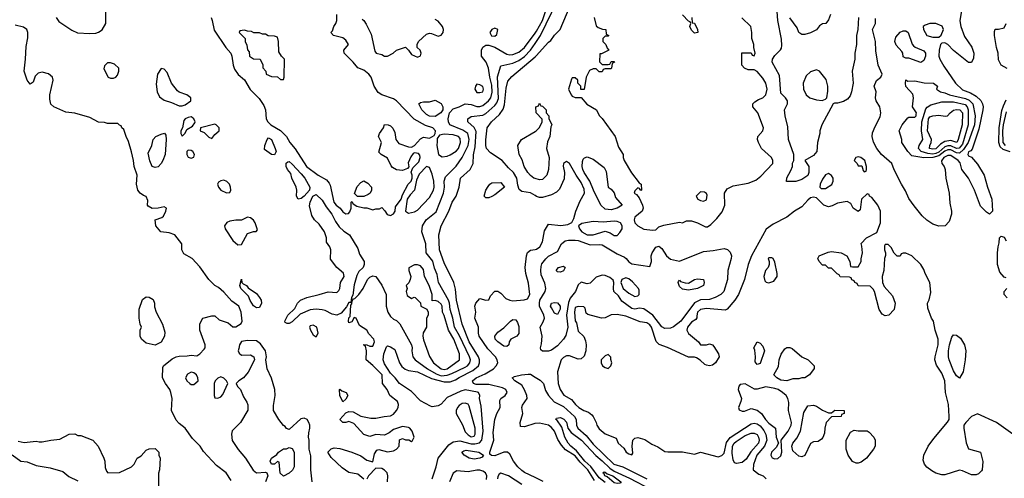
# Model space of a CAD drawing. Header units: inches. Extents: x 2380053 to 2584298, y 380219 to 546618.
# Tile 687 of 788: x 2536540 to 2543150, y 472854 to 475936. Entities that reach past the tile are written whole.
import ezdxf

# ---------------------------------------------------------------- set-up
doc = ezdxf.new("R2010")
doc.units = ezdxf.units.IN
doc.header["$MEASUREMENT"] = 0
doc.layers.add('C5437', color=7, linetype='Continuous')
doc.layers.add('C5447', color=7, linetype='Continuous')

msp = doc.modelspace()

# ---------------------------------------------------------------- linework, layer by layer
at = {"layer": 'C5437', "color": 2}
for points, elevation in [([(2536784.7, 475950), (2536803.5, 475923.5), (2536890, 475864.7), (2536927.7, 475847.7), (2537010, 475842.8), (2537050, 475844.7), (2537068.9, 475851.1), (2537092.9, 475867.1), (2537118, 475910), (2537118, 475990)], 30), ([(2537824.9, 475950), (2537833, 475930), (2537844.7, 475864.7), (2537923, 475750), (2537956.4, 475710), (2537964.9, 475690), (2537972.2, 475630), (2537982.5, 475602.5), (2538007.7, 475567.7), (2538050, 475530.7), (2538087.4, 475467.4), (2538146.9, 475406.9), (2538179.9, 475359.9), (2538190.4, 475330), (2538195.5, 475270), (2538204.9, 475250), (2538226.8, 475230), (2538290.3, 475190.3), (2538330, 475150.8), (2538354, 475110), (2538388.9, 475068.9), (2538466.4, 474950), (2538544.7, 474890), (2538598.8, 474858.8), (2538616.9, 474836.9), (2538624.7, 474824.7), (2538648.4, 474710), (2538664, 474690), (2538691.3, 474670), (2538710, 474644.7), (2538730, 474632), (2538747.3, 474632.7), (2538756.4, 474643.6), (2538766, 474670), (2538766, 474710), (2538770, 474714), (2538778, 474698), (2538803.6, 474683.6), (2538850, 474671.3), (2538870, 474671.3), (2538910, 474658), (2538930, 474664.7), (2538955.3, 474664.7), (2538970, 474674), (2538992, 474652), (2539006, 474626), (2539030, 474621), (2539050, 474631.3), (2539061.2, 474650), (2539062, 474678), (2539100.9, 474730), (2539110, 474758), (2539149, 474830), (2539169, 474850), (2539175.3, 474870), (2539175.3, 474890), (2539168.4, 474911.6), (2539174, 474930), (2539179, 474941), (2539219.3, 474980.7), (2539229.4, 475010), (2539226.3, 475026.3), (2539216.2, 475036.2), (2539190, 475041.2), (2539182.5, 475037.5), (2539164.7, 475015.3), (2539147.1, 474972.9), (2539152, 474948), (2539143.6, 474936.4), (2539110, 474922), (2539070, 474926), (2539043.1, 474943.1), (2539034.6, 474954.6), (2539010, 475006), (2538966, 475030), (2538950, 475046), (2538968, 475110), (2538948.7, 475150), (2538955.3, 475170), (2538982, 475210), (2538988.7, 475231.3), (2539014, 475230), (2539030, 475222), (2539046, 475206), (2539057.3, 475177.3), (2539066, 475130), (2539084.9, 475104.9), (2539150, 475080.7), (2539170, 475078.8), (2539190, 475090.8), (2539230, 475134.8), (2539250, 475147.3), (2539290, 475140.5), (2539322, 475158), (2539329.4, 475170), (2539332.3, 475190), (2539313.2, 475210), (2539265.1, 475225.1), (2539188.2, 475268.2), (2539070, 475391.5), (2539050, 475403.6), (2538971.2, 475431.2), (2538947.1, 475447.1), (2538920.7, 475490), (2538898.4, 475550), (2538883.7, 475570), (2538850, 475597), (2538810, 475613.2), (2538779.3, 475650), (2538718, 475710), (2538715.3, 475730), (2538748, 475770), (2538730, 475798), (2538710, 475814), (2538646, 475830), (2538628, 475850), (2538639, 475861), (2538648.7, 475890), (2538662, 475910), (2538668.9, 475931.1), (2538670, 475971)], 30), ([(2538838.8, 475938.8), (2538850.4, 475930.4), (2538866.2, 475906.2), (2538898.9, 475838.9), (2538924.7, 475724.7), (2538934, 475710), (2538970, 475701), (2538990, 475691), (2539010, 475691.3), (2539048, 475710), (2539069.1, 475730.9), (2539130, 475751.3), (2539151, 475731), (2539170, 475702), (2539210, 475684.7), (2539230, 475694), (2539235.3, 475710), (2539228, 475730), (2539208.7, 475750), (2539208, 475770), (2539218, 475790), (2539270, 475838), (2539290, 475844.7), (2539303.6, 475843.6), (2539350, 475824.7), (2539370, 475832), (2539382, 475850), (2539384, 475870), (2539379, 475890), (2539350, 475925.2), (2539330, 475937.2)], 30), ([(2537960.1, 472840.1), (2537925.2, 472890), (2537860.5, 472940.5), (2537774.2, 473034.2), (2537751.1, 473071.1), (2537700.6, 473120.6), (2537651.3, 473191.3), (2537610, 473222.7), (2537590, 473245.2), (2537559, 473310), (2537564, 473390), (2537555.3, 473430), (2537548.7, 473450), (2537518, 473490), (2537498, 473530), (2537500.4, 473599.6), (2537506, 473610), (2537563.2, 473656.8), (2537590, 473670.8), (2537610, 473674.8), (2537664, 473676), (2537690, 473682), (2537730, 473678), (2537750, 473691.3), (2537778.6, 473721.4), (2537784, 473730), (2537785.2, 473750), (2537748.7, 473850), (2537748.9, 473891.1), (2537769, 473931), (2537830, 473946), (2537850, 473944.7), (2537878.8, 473918.8), (2537938.5, 473898.5), (2537970, 473871.3), (2537990, 473871.3), (2538026.3, 473893.7), (2538034.5, 473910), (2538027.3, 473970), (2538011.1, 474011.1), (2537964.4, 474044.4), (2537910, 474105.2), (2537875.5, 474135.5), (2537850, 474149), (2537810, 474189), (2537750, 474275.3), (2537698, 474330), (2537642, 474362), (2537629.3, 474389.3), (2537629, 474430), (2537582, 474490), (2537543.2, 474503.2), (2537488, 474510), (2537454, 474550), (2537448.7, 474590), (2537493.2, 474606.8), (2537504.7, 474615.3), (2537522, 474650), (2537526, 474670), (2537510, 474678), (2537470, 474668.7), (2537430, 474668), (2537402, 474682), (2537398, 474690), (2537400.4, 474720.4), (2537388.7, 474748.7), (2537370, 474754), (2537349.5, 474769.5), (2537332.7, 474790), (2537325.1, 474830), (2537329.6, 474890), (2537307.6, 474950), (2537304.2, 474990), (2537290, 475048.7), (2537270, 475118), (2537254, 475150), (2537239, 475199), (2537226, 475210), (2537222, 475222), (2537210, 475226), (2537198, 475238), (2537130, 475238), (2537110, 475246), (2537070, 475248), (2537010, 475278), (2536910, 475308.7), (2536850, 475315.3), (2536768, 475350), (2536749.1, 475369.1), (2536741.2, 475401.2), (2536741.2, 475430), (2536763.7, 475530), (2536759.3, 475550), (2536732.9, 475572.9), (2536690, 475582.4), (2536663.6, 475576.4), (2536643.6, 475556.4), (2536630, 475515.3), (2536610, 475502), (2536589.2, 475530), (2536569.2, 475590), (2536579.3, 475670), (2536583.2, 475756.8), (2536593.6, 475813.6), (2536594, 475850), (2536588, 475870), (2536564.7, 475884.7), (2536510, 475899)], 30), ([(2538850, 472848), (2538810, 472882), (2538750, 472894), (2538704.5, 472924.5), (2538630, 472994), (2538609, 473030), (2538630, 473051), (2538650, 473058.8), (2538690, 473053.4), (2538770.4, 473030.4), (2538830, 473004.9), (2538870, 472974.8), (2538910, 472964.7), (2538921.6, 473018.4), (2538936.5, 473043.5), (2538950, 473047.3), (2539010, 473033), (2539050, 473038.8), (2539068.7, 473050), (2539088, 473070), (2539090, 473112), (2539110, 473122), (2539130, 473112), (2539151.6, 473111.6), (2539170, 473102), (2539175.3, 473104.7), (2539188, 473130), (2539175.3, 473170), (2539158, 473190), (2539150, 473195.3), (2539110, 473202), (2539050, 473182), (2539021, 473159), (2538990, 473144), (2538931.6, 473148.4), (2538890, 473135.3), (2538850, 473149), (2538783.1, 473223.1), (2538750, 473235.3), (2538730, 473228.7), (2538710, 473228.7), (2538688.7, 473250), (2538730, 473294), (2538750, 473302), (2538779.6, 473299.6), (2538830.9, 473270.9), (2538898, 473258), (2538930, 473257.3), (2538986, 473270), (2539030, 473274), (2539050, 473286), (2539069.3, 473310), (2539080.9, 473330), (2539083.7, 473350), (2539077.2, 473370), (2539024, 473410), (2539006, 473450), (2538974.5, 473490), (2538973.3, 473550), (2538910, 473612.7), (2538865.2, 473650), (2538869.2, 473710), (2538862, 473742), (2538850, 473748), (2538850, 473754), (2538870, 473752), (2538890, 473742), (2538910, 473742), (2538922.7, 473770), (2538917, 473790), (2538883.9, 473823.9), (2538870, 473849), (2538820.1, 473880.1), (2538798, 473930), (2538786.4, 473933.6), (2538770, 473906), (2538750, 473898), (2538746.6, 473910), (2538750, 473932), (2538758, 473942), (2538762.9, 474017.1), (2538770, 474026), (2538773, 474047), (2538780.5, 474059.5), (2538790, 474061.6), (2538817.6, 474090), (2538846.6, 474130), (2538875.1, 474190), (2538890, 474204.9), (2538910, 474214), (2538930, 474210.8), (2538971.8, 474151.8), (2539000.4, 474090), (2539000.4, 474010), (2539010.6, 473970), (2539030, 473940.7), (2539050, 473924), (2539070, 473914.8), (2539092.3, 473892.3), (2539170, 473751.3), (2539175.5, 473730), (2539173.4, 473710), (2539179.1, 473670), (2539194, 473650), (2539278, 473590), (2539336.1, 473556.1), (2539370, 473542.9), (2539410, 473546.2), (2539441.5, 473558.5), (2539530, 473600.2), (2539545.6, 473610), (2539563, 473630), (2539565.4, 473650), (2539560.4, 473670), (2539492, 473812), (2539459.2, 473870), (2539448.4, 473930), (2539429, 473989), (2539426.4, 474030), (2539419.7, 474050), (2539351.3, 474170), (2539343.5, 474223.5), (2539325.1, 474265.1), (2539313.8, 474313.8), (2539269.6, 474370), (2539265.6, 474430), (2539239.3, 474510), (2539243.7, 474550), (2539269.3, 474590), (2539335.4, 474644.6), (2539385.1, 474770), (2539391.3, 474810), (2539389.7, 474850.3), (2539399.1, 474880.9), (2539470, 474950.6), (2539510.9, 475009.1), (2539551.1, 475090), (2539556.4, 475130), (2539548, 475170), (2539514.4, 475194.4), (2539426.6, 475230), (2539418.7, 475250), (2539417.4, 475270), (2539424.5, 475310), (2539450, 475337.1), (2539490, 475350.6), (2539530, 475370.7), (2539570, 475367), (2539610, 475353.4), (2539630, 475353.4), (2539650, 475359.5), (2539687.8, 475390), (2539702.6, 475410), (2539711.8, 475448.2), (2539710, 475495.3), (2539696, 475550), (2539687.8, 475610), (2539671, 475651), (2539641.2, 475690), (2539640.9, 475730), (2539649.5, 475750.5), (2539670, 475764), (2539690, 475763.8), (2539730, 475750.4), (2539810, 475704.6), (2539830, 475699.5), (2539850, 475701.1), (2539890, 475718), (2539929.6, 475750), (2540000, 475844.6)], 26), ([(2539309.5, 472850), (2539335.6, 472930), (2539349.6, 472990), (2539420.4, 473079.6), (2539450, 473099.3), (2539494.3, 473105.7), (2539570, 473086.5), (2539595.4, 473084.6), (2539627.7, 473092.3), (2539643.5, 473110), (2539651, 473171), (2539638, 473338), (2539626, 473390), (2539629.2, 473410), (2539619, 473430), (2539612.5, 473432.5), (2539530, 473447.6), (2539500.7, 473439.3), (2539410, 473396.2), (2539370, 473352.7), (2539350, 473341.2), (2539310, 473334), (2539298, 473338), (2539230, 473374), (2539170, 473437), (2539089.4, 473490), (2539061.2, 473530), (2539030, 473560.9), (2538990, 473624), (2538980.7, 473650), (2538983.6, 473690), (2539002.7, 473737.3), (2539010, 473744.7), (2539030, 473738), (2539058.5, 473718.5), (2539090.7, 473630), (2539106.4, 473606.4), (2539128.4, 473588.4), (2539150, 473579.1), (2539210, 473570.3), (2539303.9, 473523.9), (2539390, 473501.5), (2539430, 473502.6), (2539465.1, 473514.9), (2539490, 473531.8), (2539582.2, 473577.8), (2539620.7, 473610), (2539627.6, 473630), (2539627.6, 473650), (2539620.5, 473670), (2539558, 473770), (2539509.7, 473890), (2539473.3, 474050), (2539465.4, 474125.4), (2539455.1, 474170), (2539390, 474302), (2539358.4, 474390), (2539352.7, 474490), (2539369.4, 474550), (2539421.6, 474650), (2539443.7, 474710), (2539469.5, 474750.5), (2539489.2, 474810), (2539499.3, 474870), (2539563.7, 474930), (2539584.5, 474970), (2539587.5, 475027.5), (2539598, 475082), (2539603.8, 475183.8), (2539591, 475211), (2539549.3, 475250), (2539549.2, 475270), (2539570, 475284.9), (2539650, 475294), (2539670, 475306), (2539730, 475358.4), (2539743.5, 475376.5), (2539753.5, 475406.5), (2539748.4, 475551.6), (2539770, 475624.7), (2539850, 475643.1), (2539890, 475661.5), (2539930, 475688.9), (2539969.7, 475730), (2540000, 475775.7)], 22), ([(2540000, 474754.2), (2539970, 474772.7), (2539910, 474782), (2539894, 474794), (2539884, 474824), (2539877.2, 474870), (2539856, 474910), (2539820.9, 474940.9), (2539779, 474990), (2539700.2, 475040.2), (2539674, 475070), (2539669.3, 475090.7), (2539669.3, 475129.3), (2539679, 475210), (2539706.6, 475250), (2539760.5, 475299.5), (2539785.6, 475334.4), (2539795.6, 475364.4), (2539805.3, 475474.7), (2539818, 475522), (2539844.9, 475555.1), (2540000, 475686.5)], 18), ([(2540000, 474868.6), (2539991.2, 474871.2), (2539968.4, 474888.5), (2539951.8, 474910), (2539927.3, 474950), (2539913.8, 474993.8), (2539893.2, 475030), (2539885.2, 475090), (2539908.7, 475130), (2540000, 475185.2)], 14), ([(2540000, 472858.5), (2539930, 472892), (2539910, 472907), (2539884.5, 472930), (2539854.5, 472970), (2539830, 473015.3), (2539815.3, 473030), (2539790, 473029.5), (2539730, 473005.6), (2539706.6, 473006.6), (2539697.2, 473017.2), (2539695.1, 473030), (2539722, 473110), (2539717.5, 473162.5), (2539729.3, 473249.3), (2539744, 473290), (2539766, 473330), (2539763.7, 473376.3), (2539769, 473390), (2539799, 473410), (2539813.2, 473430), (2539804, 473450), (2539782, 473462), (2539690, 473484.7), (2539604.4, 473484.4), (2539586.6, 473490), (2539582, 473502), (2539579.5, 473510), (2539603.7, 473530), (2539664, 473556), (2539721.2, 473590), (2539739.3, 473610), (2539749.2, 473630), (2539745.2, 473650), (2539734, 473670), (2539683.8, 473723.8), (2539623.6, 473810), (2539619.5, 473830), (2539620.9, 473870), (2539596, 473930), (2539601.2, 473970), (2539595.3, 474010), (2539602, 474030), (2539630, 474062), (2539670, 474052), (2539690, 474054), (2539700.2, 474079.8), (2539730, 474111.3), (2539750, 474111.3), (2539770, 474098), (2539803, 474063), (2539830, 474050.7), (2539850, 474047.7), (2539926, 474054), (2539950, 474061), (2539965.2, 474090), (2539955.5, 474164.5), (2539938.4, 474230), (2539934, 474270), (2539942, 474350), (2539949.1, 474370.9), (2539970, 474386), (2540000, 474392)], 18), ([(2538504, 472830), (2538494, 472910), (2538494, 473006), (2538484, 473050), (2538484, 473110), (2538479, 473130), (2538480.2, 473159.8), (2538488.7, 473190), (2538488.7, 473210), (2538482, 473230), (2538469.1, 473249.1), (2538450, 473259), (2538427.3, 473252.7), (2538350, 473182), (2538330, 473188), (2538322, 473202), (2538310, 473208.7), (2538279, 473250), (2538244, 473310), (2538243.1, 473343.1), (2538254, 473410), (2538253.2, 473450), (2538230, 473528), (2538200.9, 473590), (2538193.2, 473650), (2538197.2, 473670), (2538189, 473710), (2538157, 473757), (2538130, 473777.2), (2538070, 473780.9), (2538030, 473774), (2538014.8, 473750), (2538010, 473726), (2538007.7, 473710), (2538014.4, 473694.4), (2538030, 473681), (2538090, 473682.8), (2538111, 473670), (2538116, 473650), (2538073.7, 473566.3), (2538042, 473530), (2538012, 473510), (2537994, 473490), (2538002, 473470), (2538022, 473450), (2538042, 473402), (2538065.4, 473365.4), (2538071.6, 473348.4), (2538071.6, 473311.6), (2538022, 473230), (2537967.3, 473172.7), (2537961, 473150), (2537967.1, 473107.1), (2538007.5, 473047.5), (2538056, 472990), (2538107.9, 472907.9), (2538130, 472891.3), (2538190, 472896), (2538198, 472890), (2538206, 472870), (2538191, 472830)], 30), ([(2540000, 473221.7), (2539998.4, 473221.6), (2539930, 473199.3), (2539902.7, 473202.7), (2539899.3, 473230), (2539917, 473290), (2539912, 473330), (2539914.5, 473345.5), (2539947, 473390), (2539945.6, 473410), (2539930, 473449), (2539910, 473479), (2539864, 473510), (2539846, 473530), (2539861.2, 473538.8), (2539909.6, 473550.4), (2539954.6, 473554.6), (2539970, 473553), (2540000, 473534.6)], 14), ([(2536530, 473104), (2536570, 473094.8), (2536650, 473104.7), (2536670, 473098), (2536690, 473098), (2536750, 473111.3), (2536810, 473118), (2536871.6, 473151.6), (2536910, 473152), (2536930, 473142), (2536950, 473142), (2537030, 473111.3), (2537066, 473070), (2537104.7, 472990), (2537111.6, 472968.4), (2537112.7, 472927.3), (2537122, 472902), (2537131.6, 472891.6), (2537210, 472892), (2537290, 472932), (2537308, 472950), (2537328, 472990), (2537354.6, 473005.4), (2537390, 473042), (2537410, 473052), (2537450, 473054), (2537474, 473030), (2537474, 473010), (2537482, 472990), (2537478, 472910), (2537471.6, 472888.4), (2537472, 472770)], 30), ([(2536490, 473010.8), (2536548.5, 472968.5), (2536590, 472964.9), (2536650, 472939.1), (2536745.2, 472925.2), (2536830, 472898.8), (2536870, 472866), (2536930, 472838)], 26), ([(2539008.2, 472830), (2539011.3, 472870), (2539007.6, 472890), (2538990, 472909.6), (2538970, 472919.6), (2538930, 472921.2), (2538882, 472870), (2538870, 472848)], 26), ([(2539674.8, 472845.2), (2539675.1, 472870), (2539666.6, 472890), (2539650, 472902.9), (2539630, 472909.6), (2539610, 472909.6), (2539550, 472897), (2539475.3, 472904.7), (2539450, 472889), (2539424.9, 472830)], 22), ([(2539910, 472812.3), (2539822, 472870), (2539770, 472888.7), (2539758, 472882), (2539750, 472866), (2539746.8, 472850)], 22)]:
    msp.add_lwpolyline(points, dxfattribs=dict(at, elevation=elevation))
for points, elevation in [([(2538050, 475866), (2538018, 475862), (2538014, 475850), (2538054, 475810), (2538054, 475790), (2538064.7, 475764.7), (2538070, 475734), (2538079.6, 475719.6), (2538082, 475690), (2538110, 475672), (2538154, 475670), (2538171.6, 475631.6), (2538172.7, 475612.7), (2538192, 475590), (2538194, 475570), (2538230, 475554), (2538271.6, 475551.6), (2538290, 475534), (2538310, 475534), (2538315.3, 475550), (2538318, 475670), (2538298, 475690), (2538280.4, 475720.4), (2538278, 475790), (2538270, 475818), (2538250, 475826), (2538208.4, 475828.4), (2538190, 475838), (2538170, 475838), (2538150, 475848), (2538112.7, 475847.3), (2538096.4, 475856.4), (2538070, 475858)], 34), ([(2539730, 475879.7), (2539708.5, 475870), (2539695.8, 475850), (2539706.8, 475826.8), (2539730, 475824.9), (2539743.6, 475836.4), (2539749.4, 475869.4)], 30), ([(2537150, 475646), (2537130, 475646), (2537110, 475626), (2537105.4, 475605.4), (2537134, 475550), (2537150, 475542), (2537170, 475542), (2537186, 475550), (2537196.4, 475563.6), (2537206, 475590), (2537206, 475610), (2537176.4, 475636.4)], 30), ([(2537490, 475608), (2537466, 475570), (2537456.8, 475503.2), (2537462, 475450), (2537478, 475418), (2537510, 475394.8), (2537559.8, 475379.8), (2537610, 475358), (2537630, 475356), (2537650, 475364.7), (2537688, 475390), (2537688, 475410), (2537662, 475430), (2537610, 475449), (2537598.6, 475458.6), (2537559, 475510), (2537530, 475582), (2537510, 475604)], 30), ([(2539610, 475502), (2539601, 475490), (2539596, 475470), (2539610, 475446), (2539630, 475446.8), (2539650, 475452), (2539654.5, 475470), (2539650, 475488), (2539630, 475499)], 30), ([(2539330, 475286), (2539290, 475287.8), (2539270, 475299.3), (2539239.3, 475330), (2539219, 475370), (2539230, 475378.8), (2539250, 475384), (2539290, 475384), (2539330, 475394.8), (2539370, 475373.4), (2539381.6, 475350), (2539381.6, 475330), (2539367.7, 475310)], 26), ([(2537690, 475282), (2537670, 475279), (2537650, 475268.7), (2537642.5, 475257.5), (2537634, 475210), (2537622, 475190), (2537622, 475170), (2537630, 475154), (2537650, 475174), (2537662, 475198), (2537699, 475221), (2537716.4, 475243.6), (2537718, 475250), (2537708, 475270), (2537698, 475278)], 30), ([(2537850, 475234), (2537754, 475210), (2537752, 475190), (2537777.3, 475177.3), (2537810, 475146), (2537830, 475138), (2537850, 475164.7), (2537878, 475190), (2537878, 475210), (2537858, 475230)], 30), ([(2537450, 474942.9), (2537429.3, 474950), (2537413.2, 474986.8), (2537402, 475038), (2537428, 475090), (2537435.3, 475130), (2537454, 475150), (2537490, 475167.7), (2537513, 475173), (2537519.9, 475159.9), (2537523, 475130), (2537515.8, 475030), (2537501.6, 474990), (2537490, 474969.3), (2537470, 474947.3)], 26), ([(2538250, 475028.7), (2538230, 475029.2), (2538183.1, 475063.1), (2538185.2, 475090), (2538201.2, 475130), (2538210, 475141), (2538230, 475131), (2538254, 475070), (2538261, 475050)], 26), ([(2539390, 475166), (2539359.1, 475160.9), (2539343.4, 475136.6), (2539342, 475118), (2539340.5, 475090), (2539350.8, 475030.8), (2539375.3, 475015.3), (2539410, 475018), (2539430, 475028), (2539470, 475053), (2539485.1, 475070), (2539499.7, 475110), (2539496.4, 475136.4), (2539486, 475150), (2539450, 475162)], 30), ([(2537670, 475058), (2537662, 475050), (2537661, 475030), (2537670, 475012), (2537690, 475004.7), (2537708.4, 475011.6), (2537713.2, 475030), (2537702, 475050), (2537690, 475057.2)], 30), ([(2538410, 474729), (2538399, 474750), (2538400.9, 474790), (2538395.1, 474810), (2538366, 474870), (2538361.2, 474901.2), (2538338, 474930), (2538328.7, 474950), (2538328.9, 474971.1), (2538340.4, 474979.6), (2538350, 474982), (2538370, 474964.7), (2538430, 474900.7), (2538454.4, 474870), (2538486.8, 474810), (2538484.7, 474790), (2538450.8, 474749.2), (2538430, 474734)], 26), ([(2539270, 474948.7), (2539221.6, 474898.4), (2539202.8, 474857.2), (2539190.7, 474790), (2539160.3, 474759.7), (2539140.5, 474730), (2539131, 474650), (2539150, 474634.8), (2539190, 474644), (2539210, 474654.8), (2539290, 474741), (2539318, 474790), (2539322.7, 474810), (2539320.7, 474850), (2539310, 474898), (2539290, 474942)], 30), ([(2537910, 474857.2), (2537890, 474854), (2537875.3, 474844.7), (2537866.8, 474830), (2537874.8, 474810), (2537890, 474791), (2537927.3, 474772.7), (2537950, 474774), (2537958, 474790), (2537955.3, 474810), (2537948.7, 474830), (2537930, 474848.7)], 30), ([(2538808.4, 474748.4), (2538788, 474768), (2538804.7, 474815.3), (2538830, 474842), (2538850, 474852), (2538876.9, 474836.9), (2538902, 474810), (2538902, 474790), (2538892, 474770), (2538879.8, 474760.2), (2538850, 474748.7)], 30), ([(2539670, 474738), (2539658, 474750), (2539668.7, 474790), (2539684.1, 474815.9), (2539695.3, 474830), (2539710, 474838.8), (2539770, 474842), (2539794, 474810), (2539730, 474758), (2539710, 474748), (2539690, 474738)], 18), ([(2538669.4, 473949.4), (2538636.6, 473956.6), (2538590, 473981.6), (2538570, 473986), (2538530, 473989.6), (2538490, 473986), (2538423, 473957), (2538370, 473905.2), (2538350, 473894), (2538334.6, 473894.6), (2538322, 473902), (2538319, 473910), (2538339.3, 473950), (2538386, 473994), (2538406, 474030), (2538425.2, 474050), (2538468, 474070), (2538551.3, 474088.7), (2538610, 474107.3), (2538670, 474102.8), (2538683.2, 474116.8), (2538689.2, 474130), (2538694, 474170), (2538719, 474210), (2538712.7, 474232.7), (2538669.5, 474269.5), (2538627, 474327), (2538629, 474390), (2538622, 474410), (2538600.4, 474440.4), (2538599, 474470), (2538585.2, 474510), (2538550, 474562), (2538518, 474590), (2538500.4, 474620.4), (2538486, 474686), (2538489.3, 474710.7), (2538509, 474751), (2538530, 474762), (2538570, 474724), (2538598, 474678), (2538636.4, 474630), (2538660.5, 474580.5), (2538684.6, 474544.6), (2538714.9, 474514.9), (2538754, 474490), (2538810, 474398), (2538821.1, 474361.1), (2538852, 474310), (2538852.2, 474290), (2538844.9, 474270), (2538817.3, 474242.7), (2538804, 474216), (2538786.2, 474153.8), (2538776.1, 474083.9), (2538768.4, 474068.4), (2538763.6, 474036.4), (2538750, 474034.5), (2538733.8, 474006.2), (2538697.3, 473962.7)], 26), ([(2538070, 474608), (2538030, 474588), (2537990, 474589), (2537950, 474581.2), (2537930, 474573.2), (2537914.8, 474550), (2537919.1, 474530), (2537970, 474451), (2538003.5, 474423.5), (2538030, 474424.7), (2538070, 474498), (2538110, 474512), (2538127.3, 474512.7), (2538135.3, 474524.7), (2538121.2, 474570), (2538110, 474588.7), (2538090, 474604)], 30), ([(2539210, 474288.7), (2539190, 474288.7), (2539152.7, 474267.3), (2539152, 474250), (2539164.7, 474210), (2539162, 474190), (2539151.6, 474168.4), (2539134, 474150), (2539142, 474130), (2539134, 474110), (2539142, 474082), (2539170, 474062), (2539188.4, 474071.6), (2539194, 474070), (2539230, 474034), (2539234, 474010), (2539274, 473990), (2539282, 473970), (2539282, 473950), (2539272, 473930), (2539272, 473870), (2539247.7, 473832.3), (2539245.5, 473810), (2539250, 473784.7), (2539291.8, 473671.8), (2539318.4, 473630), (2539370, 473588.9), (2539390, 473585.2), (2539410, 473589.1), (2539492.3, 473650), (2539491.6, 473690), (2539454, 473790), (2539418.3, 473850), (2539390, 473949), (2539379.5, 473970), (2539375.6, 474010), (2539370, 474024), (2539350, 474041.2), (2539330, 474048), (2539310, 474046), (2539308.7, 474090), (2539288.7, 474150), (2539257.2, 474210), (2539250, 474258), (2539230, 474282)], 30), ([(2538130, 473999), (2538110, 474014), (2538087.9, 474047.9), (2538077, 474077), (2538024, 474130), (2538018, 474150), (2538028.4, 474191.6), (2538032, 474170), (2538041, 474161), (2538062, 474150), (2538074.8, 474134.8), (2538130, 474094.8), (2538150.6, 474070), (2538160.7, 474050), (2538162.8, 474030), (2538150, 474002)], 26), ([(2537450, 473749), (2537390, 473762), (2537358, 473790), (2537348.9, 473808.9), (2537348.4, 473848.4), (2537358, 473870), (2537348.9, 473888.9), (2537342, 473930), (2537342, 473990), (2537364.7, 474055.3), (2537390, 474074), (2537410, 474072), (2537435.3, 474055.3), (2537444.7, 474030), (2537445.4, 474005.4), (2537456, 473970), (2537498, 473890), (2537515.3, 473835.3), (2537511, 473810), (2537490, 473768)], 30), ([(2538510, 473882), (2538490, 473878), (2538486, 473870), (2538491.3, 473850), (2538510, 473818), (2538530, 473804.7), (2538544, 473830), (2538534, 473870)], 30), ([(2539810, 473739), (2539790, 473742.7), (2539749.4, 473770), (2539732.3, 473790), (2539729.4, 473810), (2539750, 473836), (2539790, 473864.7), (2539835.3, 473910), (2539850, 473921), (2539870, 473918), (2539882, 473902), (2539890, 473874), (2539890, 473828), (2539878, 473810), (2539838, 473790), (2539826, 473770), (2539824.7, 473750)], 14), ([(2537690, 473568), (2537666, 473554), (2537652, 473530), (2537662, 473510), (2537682, 473490), (2537690, 473484.7), (2537710, 473484.7), (2537738, 473510), (2537735.3, 473530), (2537728, 473550), (2537710, 473562)], 30), ([(2537890, 473535.3), (2537870, 473528), (2537861, 473519), (2537852, 473510), (2537844.7, 473490), (2537844.7, 473410), (2537850, 473394), (2537870, 473392), (2537890, 473402), (2537903.1, 473416.9), (2537938, 473490), (2537928, 473510), (2537910, 473528)], 30), ([(2538710, 473368), (2538688.7, 473410), (2538686, 473450), (2538690, 473454), (2538702, 473442), (2538732, 473430), (2538742, 473410), (2538730, 473386)], 26), ([(2539530, 473359.3), (2539510, 473356), (2539490, 473344), (2539478.8, 473330), (2539470.7, 473310), (2539470.7, 473290), (2539512.4, 473212.4), (2539530, 473167.3), (2539550, 473145.5), (2539570, 473133.4), (2539590, 473137.3), (2539597.6, 473150), (2539598, 473190), (2539558, 473338), (2539550, 473353.2)], 26), ([(2538310, 472868), (2538288.9, 472888.9), (2538282, 472962), (2538270, 472966), (2538251.6, 472948.4), (2538230, 472948.7), (2538221.2, 472970), (2538229.3, 472990), (2538266, 473014), (2538278, 473030), (2538310, 473051), (2538330, 473051.3), (2538350, 473062), (2538370, 473054), (2538382, 473030), (2538382, 472930), (2538371.1, 472908.9), (2538350, 472888)], 30), ([(2539590, 472983.7), (2539558, 472990), (2539524, 473010), (2539509.2, 473030), (2539520.9, 473039.1), (2539536.5, 473043.5), (2539622, 473030), (2539654, 473010), (2539643.6, 472996.4), (2539630, 472989.3)], 18)]:
    msp.add_lwpolyline(points, close=True, dxfattribs=dict(at, elevation=elevation))
at = {"layer": 'C5447', "color": 2}
for points, elevation in [([(2540000, 475775.7), (2540036, 475830), (2540113.1, 475986.9), (2540146.4, 476090), (2540153.6, 476170), (2540186, 476214), (2540216.3, 476303.7), (2540226.1, 476353.9), (2540226, 476390), (2540204.7, 476430), (2540173.9, 476453.9), (2540136.8, 476470), (2540090, 476483.3), (2540012.2, 476492.2), (2540000, 476505.2)], 22), ([(2540000, 475844.6), (2540010, 475858), (2540048.7, 475930), (2540091.1, 476051.1), (2540101.3, 476110), (2540100.5, 476130), (2540097.4, 476150), (2540077, 476190), (2540092.9, 476207.1), (2540130, 476216.9), (2540148.3, 476231.7), (2540184, 476330), (2540196.3, 476390), (2540193.6, 476410), (2540180.2, 476430), (2540150.7, 476450.7), (2540090.1, 476469.9), (2540056.3, 476470), (2540030, 476458.6), (2540008.1, 476431.9), (2540000, 476416.1)], 26), ([(2540000, 475686.5), (2540007.3, 475692.7), (2540090, 475784.7), (2540104.7, 475795.3), (2540130, 475832), (2540168, 475870), (2540235.3, 476030)], 18), ([(2542866, 476010), (2542851.1, 475928.9), (2542858.8, 475890), (2542883.4, 475823.4), (2542931, 475751), (2542946, 475710), (2542943.5, 475676.5), (2542930, 475648), (2542910, 475648.7), (2542810, 475729.4), (2542770, 475769.3), (2542750, 475779.3), (2542730, 475779), (2542721, 475770), (2542712.7, 475730), (2542710.4, 475690), (2542717.1, 475670), (2542744, 475624), (2542822, 475510), (2542870, 475464.9), (2542923.9, 475443.9), (2542961.7, 475421.7), (2542992.4, 475392.4), (2543003.8, 475370), (2543008.4, 475350), (2543006.4, 475330), (2542980, 475200), (2542934.1, 475065.9), (2542924.9, 475055.1), (2542910, 475048.7), (2542904.4, 475030), (2542910, 475020.7), (2542930, 475011), (2542970, 474966), (2543014.8, 474890), (2543037.3, 474810), (2543066.8, 474730), (2543071.3, 474650), (2543050, 474628.7), (2543030, 474642), (2542990, 474682), (2542949.3, 474790), (2542909.3, 474870), (2542866, 474930), (2542853.8, 474973.8), (2542841.2, 474990), (2542790, 475022.4), (2542770, 475023), (2542744.2, 475010), (2542728, 474988), (2542730.8, 474970), (2542746.8, 474950), (2542754, 474930), (2542757.3, 474870), (2542778.8, 474770), (2542783.5, 474703.5), (2542796, 474650), (2542796, 474630), (2542779.8, 474580.2), (2542752, 474550), (2542711.6, 474548.4), (2542670, 474562), (2542630, 474588.7), (2542598.6, 474618.6), (2542544.8, 474684.8), (2542510, 474735.3), (2542486.3, 474786.3), (2542459, 474830), (2542410, 474928), (2542394, 474970), (2542326, 475030), (2542293.2, 475070), (2542272.9, 475112.9), (2542264, 475150), (2542265.2, 475174.8), (2542282, 475218), (2542316.5, 475283.5), (2542322, 475310), (2542314, 475350), (2542289, 475390), (2542285.2, 475410), (2542288.7, 475450), (2542275.3, 475490), (2542292.9, 475527.1), (2542322, 475550), (2542329, 475570), (2542303.7, 475630), (2542286.8, 475726.8), (2542284.5, 475790), (2542266, 475870), (2542285.2, 475910), (2542284.7, 475944.7)], 14), ([(2540396, 475950), (2540410, 475894), (2540423.6, 475883.6), (2540452.7, 475872.7), (2540474, 475870), (2540478, 475838), (2540494, 475830), (2540490, 475826), (2540470, 475826), (2540454, 475810), (2540454, 475790), (2540474, 475770), (2540483.6, 475743.6), (2540494, 475730), (2540446, 475706), (2540434, 475706), (2540432.7, 475652.7), (2540450, 475634), (2540490, 475634), (2540502, 475638), (2540510, 475654), (2540530, 475654), (2540534, 475650), (2540518, 475642), (2540514, 475610), (2540510, 475606), (2540470, 475606), (2540458, 475602), (2540450, 475586), (2540430, 475586), (2540410, 475606), (2540390, 475606), (2540365.4, 475594.6), (2540342, 475550), (2540330, 475466), (2540307.3, 475467.3), (2540306, 475490), (2540286, 475510), (2540286, 475530), (2540270, 475546), (2540250, 475546), (2540243.6, 475536.4), (2540224.7, 475470), (2540242, 475430), (2540250, 475422), (2540270, 475414), (2540310, 475414), (2540347.5, 475367.5), (2540411.3, 475330), (2540431.1, 475291.1), (2540450, 475272), (2540538, 475150), (2540559.8, 475079.8), (2540591.3, 475030), (2540591, 475010), (2540598.8, 474990), (2540646.4, 474906.4), (2540699.6, 474839.6), (2540712, 474830), (2540714, 474790), (2540710, 474788), (2540702, 474802), (2540690, 474806), (2540670, 474786), (2540666, 474770), (2540681, 474761), (2540699.8, 474739.8), (2540721, 474690), (2540724.7, 474670), (2540718, 474650), (2540670.7, 474609.3), (2540666, 474590), (2540670.7, 474570.7), (2540690.8, 474550), (2540730, 474528), (2540790, 474521), (2540810, 474524.7), (2540830, 474544.7), (2540864.7, 474555.3), (2540970, 474574.8), (2540990, 474571.3), (2541016.4, 474583.6), (2541050, 474584.7), (2541090, 474571), (2541143.6, 474543.6), (2541156.4, 474543.6), (2541180.4, 474559.6), (2541220.7, 474599.3), (2541255.2, 474644.8), (2541273.3, 474690), (2541271.8, 474770), (2541290, 474799.1), (2541330, 474820.4), (2541430, 474837.1), (2541482.7, 474857.3), (2541515.6, 474884.4), (2541596.2, 474970), (2541597, 474990), (2541586.6, 475010), (2541519, 475070), (2541499, 475110), (2541494, 475130), (2541495.3, 475150), (2541528.7, 475190), (2541534, 475210), (2541495.3, 475310), (2541462, 475350), (2541462, 475370), (2541475.5, 475384.5), (2541500.1, 475399.9), (2541530, 475411), (2541549, 475430), (2541557.2, 475470), (2541549, 475510), (2541530, 475542), (2541490, 475588), (2541470, 475598), (2541430, 475598), (2541406, 475610), (2541388, 475630), (2541387.3, 475712.7), (2541450, 475714), (2541458, 475698), (2541470, 475694), (2541478, 475710), (2541468, 475748), (2541468, 475770), (2541455.3, 475810), (2541455.3, 475850), (2541448, 475890), (2541388.7, 475948.7)], 18), ([(2541051.3, 475950), (2541054, 475914), (2541070, 475912), (2541091.3, 475870), (2541092, 475850), (2541070, 475846), (2541050, 475866), (2541038, 475890), (2541046, 475910), (2541042, 475922), (2541030, 475926), (2540990, 475968)], 18), ([(2542171.3, 475950), (2542166, 475870), (2542158, 475830), (2542158.8, 475770), (2542147.3, 475710), (2542146.8, 475670), (2542128, 475590), (2542134.8, 475510), (2542124, 475450), (2542114.9, 475425.1), (2542097.1, 475402.9), (2542070, 475385.2), (2542030, 475375.3), (2542010, 475375.3), (2542002, 475370), (2541926, 475230), (2541911, 475190), (2541910.8, 475170), (2541896, 475110), (2541891.3, 475050), (2541870, 475024), (2541812, 474990), (2541838, 474950), (2541838.8, 474910), (2541830, 474888.7), (2541790, 474862), (2541750, 474848.7), (2541688.4, 474848.4), (2541690, 474874), (2541718, 474922), (2541728.7, 474950), (2541729.1, 474970.9), (2541738, 474990), (2541738, 475030), (2541702, 475130), (2541696.5, 475216.5), (2541679, 475290), (2541675.3, 475330), (2541695.3, 475370), (2541695.3, 475390), (2541682, 475410), (2541650, 475442), (2541640.2, 475560.2), (2541592.7, 475650), (2541593.2, 475670), (2541610, 475696), (2541646.8, 475733.2), (2541654.5, 475745.5), (2541657, 475763), (2541654.8, 475805.2), (2541629.7, 475929.7), (2541626, 475990)], 14), ([(2541983, 475970), (2541970, 475935.3), (2541950.8, 475909.2), (2541930, 475908), (2541910, 475895.3), (2541890, 475868.7), (2541848, 475848), (2541810, 475835.3), (2541790, 475835.3), (2541770, 475848.7), (2541760.2, 475880.2), (2541710, 475948.7)], 10), ([(2543170, 475608), (2543128, 475630), (2543110, 475666), (2543108.7, 475710), (2543097.2, 475750), (2543085.2, 475830), (2543084, 475856), (2543088.9, 475871.1), (2543110, 475871.3), (2543150, 475882), (2543162, 475910)], 14), ([(2540000, 475185.2), (2540008, 475190), (2540028.9, 475211.1), (2540048, 475250), (2540047.3, 475267.3), (2540008, 475310), (2540006, 475350), (2540022, 475358), (2540030, 475374), (2540038, 475358), (2540050, 475354), (2540074, 475330), (2540074, 475310), (2540092, 475290), (2540092.7, 475272.7), (2540112, 475230), (2540104.7, 475215.3), (2540098.8, 475150), (2540084.4, 475115.6), (2540076.4, 475070), (2540094.9, 475010), (2540090.4, 474929.6), (2540078, 474890), (2540050, 474862.9), (2540030, 474859.6), (2540000, 474868.6)], 14), ([(2543190, 475047.1), (2543142.5, 475062.5), (2543122.5, 475082.5), (2543114.3, 475110), (2543115.8, 475210), (2543134.3, 475325.7), (2543143.7, 475356.3), (2543163, 475397)], 14), ([(2543157.4, 475090), (2543143.4, 475110), (2543140.7, 475190), (2543145.2, 475230), (2543163.9, 475316.1)], 10), ([(2540000, 474392), (2540010, 474394), (2540032.3, 474410), (2540050, 474442), (2540063.7, 474516.3), (2540090, 474562), (2540173.4, 474553.4), (2540219.6, 474560.4), (2540246, 474574), (2540260.2, 474599.8), (2540274, 474650), (2540302, 474718), (2540332.3, 474770), (2540330, 474798), (2540310, 474842), (2540275.1, 474890), (2540230, 474968.7), (2540210, 474982), (2540191.1, 474968.9), (2540187.9, 474952.1), (2540197.3, 474910), (2540194.4, 474865.6), (2540163.5, 474796.5), (2540143.5, 474776.5), (2540110, 474759), (2540050, 474742), (2540030, 474742), (2540010, 474748), (2540000, 474754.2)], 18), ([(2543208, 473150), (2543098, 473230), (2542970, 473288), (2542930, 473268.7), (2542891, 473230), (2542878.8, 473210), (2542877.3, 473190), (2542893.2, 473093.2), (2542910, 473051.3), (2542991.3, 473030), (2543006.4, 472966.4), (2543001, 472910), (2542996.8, 472903.2), (2542976.8, 472883.2), (2542962, 472878), (2542930, 472877.2), (2542870, 472905.2), (2542850, 472909), (2542750, 472877.2), (2542730, 472877.2), (2542689.4, 472889.4), (2542664.1, 472904.1), (2542629.5, 472929.5), (2542613.2, 472950), (2542604.7, 472975.3), (2542609, 473010), (2542639, 473070), (2542677.5, 473122.5), (2542769.5, 473230.5), (2542779.3, 473250), (2542780.9, 473270), (2542776.2, 473350), (2542755.1, 473430), (2542751.5, 473510), (2542730, 473561.2), (2542695.1, 473615.1), (2542684.5, 473650), (2542685.1, 473670), (2542705.6, 473750), (2542705.1, 473790), (2542686, 473850), (2542674, 473910), (2542662, 473930), (2542636.4, 473996.4), (2542635.3, 474030), (2542645.6, 474054.4), (2542656.5, 474103.5), (2542653.2, 474150), (2542649, 474170), (2542619, 474230), (2542610, 474258), (2542588.7, 474290), (2542530, 474348), (2542490, 474366), (2542470, 474366), (2542458, 474362), (2542450, 474346), (2542430, 474346), (2542410, 474366), (2542390, 474406), (2542370, 474426), (2542350, 474426), (2542344.7, 474415.3), (2542344.7, 474390), (2542352, 474370), (2542351.6, 474351.6), (2542346, 474330), (2542341, 474250), (2542331, 474210), (2542331.3, 474170), (2542342.8, 474142.8), (2542399.8, 474079.8), (2542418, 474030), (2542410, 473988), (2542374, 473950), (2542350, 473946), (2542330, 473958), (2542310, 473988), (2542278, 474110), (2542270, 474126), (2542250, 474146), (2542170, 474148), (2542162, 474162), (2542146, 474170), (2542142, 474182), (2542127.3, 474187.3), (2542122, 474202), (2542110, 474206), (2542047.3, 474207.3), (2542042, 474222), (2542027.3, 474227.3), (2541990, 474266), (2541970, 474266), (2541950, 474286), (2541930, 474286), (2541906, 474310), (2541898, 474330), (2541908, 474350), (2541966.8, 474373.2), (2541990, 474378.8), (2542054, 474370), (2542092, 474350), (2542112, 474310), (2542118, 474278), (2542130, 474274), (2542170, 474274), (2542188.7, 474311.3), (2542188.7, 474328.7), (2542199, 474370), (2542194.6, 474414.6), (2542188.7, 474431.3), (2542226, 474470), (2542295.3, 474504.7), (2542318, 474570), (2542318, 474650), (2542302, 474690), (2542260.4, 474740.4), (2542246, 474750), (2542242, 474762), (2542230, 474766), (2542192, 474730), (2542182, 474658), (2542170, 474646), (2542135.3, 474670), (2542120.4, 474700.4), (2542094.6, 474714.6), (2542030, 474704), (2541995.2, 474684.8), (2541970, 474678), (2541939, 474690), (2541890, 474739), (2541870, 474744), (2541850, 474739), (2541830, 474724), (2541790, 474679.3), (2541741, 474650), (2541690, 474609.4), (2541598, 474562), (2541552.1, 474527.9), (2541453, 474350), (2541430.4, 474290), (2541406, 474190), (2541366, 474090), (2541340.5, 474050), (2541290.4, 473989.6), (2541275.9, 473984.1), (2541150, 473994.7), (2541110, 473989.4), (2541090.6, 473970), (2541084.9, 473944.9), (2541086.8, 473933.2), (2541079.8, 473920.2), (2541050, 473902.7), (2541023, 473870), (2541018, 473850), (2541030, 473826), (2541098, 473770), (2541110, 473752), (2541150, 473751.3), (2541170, 473758), (2541190, 473752), (2541199.8, 473739.8), (2541231.3, 473690), (2541236, 473670), (2541211, 473630), (2541190, 473614), (2541170, 473609.3), (2541150, 473614), (2541139, 473619), (2541109, 473649), (2541083.1, 473663.1), (2541070, 473668.7), (2541030, 473669), (2540890, 473733.2), (2540832.3, 473752.3), (2540812.5, 473772.5), (2540780.7, 473870), (2540770, 473886), (2540750, 473898.4), (2540704.8, 473904.8), (2540610, 473943), (2540550, 473954.5), (2540510, 473953.2), (2540470, 473933.2), (2540446, 473930), (2540354.6, 473954.6), (2540343.1, 473963.1), (2540336.4, 473996.4), (2540327.3, 474007.3), (2540290, 474008.7), (2540270, 474002), (2540263.8, 473970), (2540270, 473912), (2540278.8, 473898.8), (2540290, 473842), (2540326.4, 473806.4), (2540337.5, 473777.5), (2540342, 473750), (2540340.4, 473710), (2540330, 473674), (2540310, 473656.2), (2540290, 473654), (2540230, 473676), (2540210, 473676), (2540190, 473665.2), (2540174.8, 473650), (2540150.4, 473569.6), (2540154.9, 473490), (2540168.2, 473450), (2540193.5, 473413.5), (2540243.6, 473383.6), (2540270.7, 473350), (2540294, 473330), (2540326.8, 473310), (2540358.3, 473298.3), (2540380.7, 473280.7), (2540390.5, 473270), (2540410.6, 473230), (2540414, 473210), (2540430, 473187.3), (2540470, 473153.4), (2540544.7, 473124.7), (2540558, 473090), (2540596.3, 473056.3), (2540612, 473030), (2540630, 473018), (2540650, 473012), (2540657.2, 473022.8), (2540652.3, 473070), (2540656, 473110), (2540670, 473124), (2540690, 473128), (2540735.8, 473115.8), (2540783.1, 473083.1), (2540824.4, 473064.4), (2540870, 473034.8), (2540890.8, 473030.8), (2540990, 473032.4), (2541070, 473017.1), (2541110, 473030.5), (2541230, 472999.1), (2541252.6, 473007.4), (2541270, 473024), (2541284.4, 473095.6), (2541310.7, 473129.3), (2541450, 473220.3), (2541470, 473225.3), (2541490, 473221.1), (2541510, 473207), (2541535.1, 473175.1), (2541548.4, 473148.4), (2541554.9, 473110), (2541540.3, 473070), (2541487.8, 473010), (2541466, 472946), (2541464, 472910), (2541502.5, 472882.5), (2541530.6, 472870.6), (2541550.8, 472850.8)], 18), ([(2543162, 474202), (2543150, 474206), (2543120.2, 474240.2), (2543105.2, 474290), (2543104, 474370), (2543109, 474410), (2543116.4, 474436.4), (2543118, 474470), (2543130, 474482), (2543150, 474474), (2543162, 474450)], 14), ([(2543170, 474066), (2543148, 474090), (2543148, 474110), (2543166, 474130)], 14), ([(2540000, 473534.6), (2540033.8, 473513.8), (2540056.3, 473490), (2540070, 473444.7), (2540090.7, 473410), (2540128.2, 473368.2), (2540190, 473337.6), (2540264.9, 473270), (2540275.5, 473250), (2540278.4, 473210), (2540286, 473190), (2540342, 473142), (2540390, 473083.8), (2540528, 472950), (2540590, 472930.5), (2540750, 472850.5)], 14), ([(2540398.2, 472838.2), (2540354.5, 472910), (2540302.2, 472962.2), (2540270, 473004), (2540204.7, 473044.7), (2540176.6, 473076.6), (2540153.7, 473113.7), (2540131.3, 473170), (2540110, 473196.2), (2540090, 473211.2), (2540030, 473224.2), (2540000, 473221.7)], 14), ([(2540470, 472824.8), (2540430, 472856.1), (2540373.5, 472933.5), (2540333.6, 472970), (2540278.7, 473038.7), (2540239.1, 473070), (2540221.5, 473090), (2540199.7, 473130), (2540178.5, 473198.5), (2540146, 473246), (2540139, 473250), (2540142.7, 473257.3), (2540170, 473261.6), (2540192.2, 473252.2), (2540210.2, 473230.2), (2540220.4, 473190), (2540241.7, 473161.7), (2540311.4, 473111.4), (2540406.8, 473006.8), (2540451.2, 472971.2), (2540501.4, 472921.4), (2540530, 472902.5), (2540634.8, 472854.8), (2540778.3, 472778.4)], 10), ([(2540053.1, 472833.1), (2540000, 472858.5)], 18)]:
    msp.add_lwpolyline(points, dxfattribs=dict(at, elevation=elevation))
for points, elevation in [([(2542650.5, 475909.5), (2542619.8, 475900.2), (2542604.7, 475890), (2542606.8, 475870), (2542630.5, 475830.5), (2542670, 475818), (2542710, 475818.8), (2542727, 475833), (2542742.7, 475870), (2542732.5, 475892.5), (2542690, 475909.4)], 14), ([(2542590, 475649), (2542510, 475678), (2542490, 475678), (2542470, 475686), (2542468.7, 475710), (2542463.1, 475723.1), (2542423.7, 475763.7), (2542416, 475790), (2542421.5, 475818.5), (2542450, 475851), (2542470, 475861), (2542490, 475861), (2542504.7, 475850), (2542530.7, 475770.7), (2542539.8, 475759.8), (2542550.6, 475750.6), (2542610, 475726), (2542620.7, 475710), (2542622, 475690), (2542610, 475662)], 10), ([(2541890, 475599), (2541850, 475585.2), (2541820.5, 475559.5), (2541798.8, 475510), (2541802.8, 475470), (2541818.8, 475430), (2541844.7, 475410), (2541890, 475396.4), (2541927, 475393), (2541950, 475401), (2541959, 475410), (2541964.8, 475455.2), (2541964.5, 475490), (2541953.6, 475533.6), (2541910, 475589.2)], 14), ([(2542502, 475522), (2542550, 475524.7), (2542611.1, 475511.1), (2542674, 475510), (2542702, 475490), (2542694, 475470), (2542722, 475450), (2542750, 475443.8), (2542781, 475430), (2542890, 475405.4), (2542914.7, 475394.7), (2542939, 475370), (2542953.8, 475290), (2542949.2, 475230), (2542907.7, 475110), (2542876.3, 475063.7), (2542850, 475039.4), (2542830, 475041.8), (2542790, 475062.2), (2542770, 475062.2), (2542750, 475052.1), (2542710, 475020.9), (2542670, 475009.8), (2542610, 475007.8), (2542530, 475021.6), (2542502, 475050), (2542462, 475110), (2542462, 475130), (2542445.2, 475190), (2542464, 475230), (2542503.2, 475276.8), (2542510, 475281), (2542550, 475280.7), (2542558, 475290), (2542558.9, 475301.1), (2542559.5, 475310), (2542534.5, 475350), (2542541.2, 475410), (2542536.4, 475436.4), (2542490, 475486), (2542486, 475510), (2542488.7, 475531.3)], 10), ([(2542830, 475071.4), (2542790, 475088.1), (2542770, 475089.2), (2542750, 475081.7), (2542710, 475046.7), (2542690, 475036.1), (2542670, 475033), (2542635.7, 475035.7), (2542591.5, 475050), (2542573, 475070), (2542578, 475090), (2542602.6, 475130), (2542594.8, 475190), (2542596.5, 475250), (2542623, 475337), (2542631.6, 475348.4), (2542657.2, 475362.8), (2542730, 475383.7), (2542810, 475384.2), (2542886.5, 475366.5), (2542901.3, 475350), (2542908.4, 475330), (2542908.4, 475230), (2542870, 475098.3), (2542847.7, 475072.3)], 6), ([(2542830.4, 475110), (2542790, 475123.1), (2542750, 475118.3), (2542720.7, 475099.3), (2542690, 475068.7), (2542670, 475065.1), (2542647.3, 475070), (2542649.6, 475090), (2542659.6, 475110), (2542660.5, 475130), (2542634, 475190), (2542640.5, 475270), (2542650, 475282.4), (2542670, 475290.3), (2542710, 475294), (2542753.2, 475286.8), (2542769.4, 475290.6), (2542786, 475310), (2542810, 475327.7), (2542830, 475331.8), (2542850.7, 475330), (2542870.2, 475310), (2542868, 475230), (2542840.4, 475130)], 2), ([(2540510, 474658.4), (2540490, 474659.6), (2540470, 474663.6), (2540442.4, 474690), (2540391.2, 474790), (2540367.2, 474850), (2540329.1, 474909.1), (2540321.5, 474930), (2540316.4, 474950), (2540317.6, 474982.4), (2540322.4, 474997.6), (2540331.9, 475008.1), (2540350, 475014.8), (2540390, 474999.3), (2540463.7, 474943.7), (2540476.3, 474916.3), (2540491, 474811), (2540510, 474798), (2540530, 474771.3), (2540540.5, 474740.5), (2540584.7, 474690), (2540550, 474669.6)], 14), ([(2542170, 475014), (2542154, 475010), (2542142, 474990), (2542162, 474970), (2542170, 474954), (2542192.7, 474952.7), (2542202, 474922), (2542210, 474914), (2542222, 474918), (2542226, 474930), (2542226, 474950), (2542214, 474990), (2542186, 475010)], 18), ([(2541970, 474902), (2541950, 474894), (2541930, 474864), (2541914.8, 474830), (2541911.3, 474810), (2541921.4, 474801.4), (2541950, 474800.7), (2541991.8, 474828.2), (2542001.2, 474850), (2542002, 474870), (2541989.1, 474889.1)], 18), ([(2541110, 474778), (2541082, 474750), (2541092, 474730), (2541110, 474721), (2541130, 474716), (2541150, 474724.7), (2541156, 474756), (2541150, 474768), (2541136.4, 474776.4)], 22), ([(2540530, 474582.7), (2540456, 474576), (2540390, 474579.3), (2540314, 474566), (2540291.3, 474550), (2540297.3, 474530), (2540314, 474510), (2540350, 474490.6), (2540390, 474490.5), (2540470, 474514.8), (2540504, 474504), (2540530, 474484.7), (2540550, 474484.7), (2540570, 474504.7), (2540585.2, 474530), (2540585.2, 474550), (2540574, 474570), (2540550, 474579.3)], 18), ([(2540370, 474423.1), (2540430, 474425.5), (2540450, 474422), (2540550, 474361.6), (2540600.4, 474340.4), (2540612.1, 474332.1), (2540630, 474307.7), (2540650, 474294.9), (2540770, 474278), (2540780.9, 474310), (2540779.3, 474350), (2540785.2, 474370), (2540810, 474406.8), (2540830, 474413), (2540850, 474398.8), (2540881.6, 474350), (2540910, 474326), (2540970, 474314), (2541130, 474379.1), (2541195.5, 474384.5), (2541270, 474398), (2541291.6, 474391.6), (2541310, 474374), (2541318, 474350), (2541316, 474330), (2541294.8, 474250), (2541290.9, 474190.9), (2541266.8, 474110), (2541246, 474090), (2541210, 474069.5), (2541170, 474056.2), (2541110, 474053), (2541070, 474033.3), (2540978.4, 473910), (2540930, 473871.8), (2540910, 473862), (2540870, 473860.7), (2540850, 473871.8), (2540790, 473949.6), (2540730, 473992), (2540702, 473998), (2540670, 473989.6), (2540650, 473996), (2540583.3, 474043.3), (2540559.1, 474079.1), (2540529.4, 474110), (2540526, 474130), (2540529.2, 474170), (2540524.7, 474184.7), (2540502.7, 474202.7), (2540470, 474217.2), (2540450, 474218), (2540410, 474206), (2540370, 474165.1), (2540350, 474161.6), (2540310, 474172.7), (2540290, 474153.2), (2540271.5, 474108.5), (2540236.1, 474063.9), (2540223.8, 474036.2), (2540211.3, 473950), (2540220.9, 473870), (2540205.3, 473814.7), (2540190.7, 473790), (2540150, 473743.7), (2540110, 473715.1), (2540090, 473709.3), (2540048.9, 473708.9), (2540038, 473718), (2540035.3, 473730), (2540042.7, 473757.3), (2540046.6, 473810), (2540033.2, 473870), (2540055.3, 473904.7), (2540063.7, 473930), (2540059.5, 473950), (2540029.7, 474009.7), (2540029.7, 474030), (2540032.8, 474050), (2540067, 474110), (2540071.8, 474130), (2540065.4, 474165.4), (2540041.2, 474221.2), (2540037.6, 474250), (2540041.6, 474278.4), (2540045.8, 474294.2), (2540071.3, 474328.7), (2540090, 474347.3), (2540150, 474378), (2540177.2, 474430), (2540202, 474450), (2540224.8, 474455.2), (2540270, 474454.9), (2540290, 474452.2)], 14), ([(2540170, 474239), (2540150, 474242), (2540142, 474250), (2540158, 474270), (2540190, 474278.8), (2540201, 474270), (2540190, 474249.3)], 10), ([(2541590, 474335.3), (2541570, 474335.3), (2541564.7, 474330), (2541572, 474312), (2541572, 474290), (2541564.7, 474270), (2541546, 474250), (2541536, 474210), (2541542, 474182), (2541551.1, 474171.1), (2541570, 474166.8), (2541602, 474178), (2541625.2, 474210), (2541625.2, 474230), (2541610, 474306), (2541598, 474330)], 22), ([(2540610, 474201.2), (2540582, 474190), (2540576, 474170), (2540591, 474130), (2540630, 474098.8), (2540670, 474076), (2540690, 474081), (2540699, 474090), (2540698.6, 474118.6), (2540694, 474130), (2540654.2, 474174.2), (2540630, 474195.1)], 14), ([(2541030, 474119), (2540990, 474124), (2540970, 474142), (2540961.2, 474170), (2540963.2, 474176.8), (2540970, 474184.7), (2540977.3, 474177.3), (2541006.8, 474166.8), (2541030, 474166), (2541070, 474190.7), (2541090, 474194.8), (2541130, 474190.8), (2541136, 474170), (2541130.8, 474150), (2541090, 474129.4)], 10), ([(2540150, 473955.3), (2540130, 473964), (2540110, 473999), (2540104.5, 474010), (2540110, 474030.6), (2540130, 474036.3), (2540150, 474034), (2540167.3, 474010), (2540167.7, 473990)], 10), ([(2542850, 473528), (2542830, 473542), (2542810, 473575.3), (2542779.3, 473650), (2542776, 473670), (2542775.1, 473710), (2542782, 473750), (2542797.2, 473802.8), (2542810, 473818), (2542830, 473816), (2542855.2, 473795.2), (2542882.8, 473750), (2542891, 473710), (2542886.8, 473650), (2542874, 473570)], 14), ([(2541490, 473618), (2541476.4, 473636.4), (2541479, 473670), (2541474.6, 473714.6), (2541468.7, 473730), (2541490, 473772), (2541510, 473762), (2541530, 473742), (2541541, 473710), (2541510, 473626)], 18), ([(2540490, 473686), (2540470, 473678), (2540444.7, 473650), (2540444.7, 473630), (2540452, 473610), (2540470, 473598), (2540490, 473592), (2540508, 473610), (2540515.3, 473630), (2540508, 473652), (2540508, 473668)], 22), ([(2541690, 473509.2), (2541650, 473513.2), (2541622, 473530), (2541602, 473550), (2541634.5, 473605.5), (2541639.3, 473650), (2541652.9, 473687.1), (2541676.4, 473723.6), (2541690, 473732), (2541710, 473732), (2541725.4, 473725.4), (2541791.1, 473671.1), (2541834, 473650), (2541874, 473610), (2541872.7, 473592.7), (2541842, 473550), (2541810, 473528.7), (2541790, 473528.7), (2541770, 473522), (2541730, 473522)], 18), ([(2541410, 473489), (2541376, 473484), (2541367.5, 473472.5), (2541364, 473450), (2541384.7, 473390), (2541382, 473370), (2541364.7, 473330), (2541370, 473314), (2541390, 473304.7), (2541405.4, 473305.4), (2541450, 473322.8), (2541490, 473313), (2541519.1, 473290), (2541546.4, 473250), (2541570, 473225.5), (2541613.4, 473190), (2541618.8, 473130), (2541634, 473090), (2541618, 473062), (2541586.8, 473030), (2541582.8, 473010), (2541591.1, 472991.1), (2541610, 472984.7), (2541630, 472986), (2541650, 473004.7), (2541657, 473030), (2541652.7, 473110), (2541699.6, 473170), (2541719.5, 473210), (2541720.7, 473230), (2541700.5, 473310), (2541703.3, 473363.3), (2541697, 473390), (2541684.5, 473410), (2541662, 473430), (2541630.8, 473450.8), (2541610, 473458.3), (2541550, 473467.8), (2541490, 473452), (2541472.3, 473452.3)], 22), ([(2541970, 473294), (2541990, 473294), (2542012.7, 473312.7), (2542074, 473310), (2542074, 473290), (2542058, 473282), (2542054, 473270), (2541990, 473266), (2541954, 473230), (2541944.7, 473190), (2541943.6, 473156.4), (2541931.6, 473128.4), (2541923.6, 473116.4), (2541899.6, 473100.4), (2541870, 473098), (2541850, 473088), (2541810, 473008), (2541790, 472998), (2541770, 473002), (2541730, 473039), (2541723.6, 473070), (2541730, 473091), (2541757, 473123), (2541782, 473170), (2541804.1, 473295.9), (2541830, 473342), (2541870, 473344.7), (2541890, 473338), (2541930, 473311.3)], 18), ([(2541352.7, 472952.7), (2541338, 472958), (2541330, 472978), (2541322.8, 473022.8), (2541324.4, 473070), (2541336.9, 473090), (2541350, 473101.1), (2541410, 473141.1), (2541450, 473157.6), (2541470, 473158), (2541490, 473147.3), (2541500.4, 473130), (2541504.9, 473110), (2541499.5, 473090), (2541448.4, 473031.6), (2541417.6, 472982.4), (2541390, 472960.7)], 14), ([(2542170, 473172), (2542230, 473172), (2542243.6, 473163.6), (2542274, 473130), (2542282, 473110), (2542282, 473070), (2542272, 473050), (2542224.7, 472990), (2542190, 472962), (2542170, 472955.3), (2542156.4, 472956.4), (2542130, 472968), (2542102, 473010), (2542088.7, 473050), (2542088, 473110), (2542116.4, 473163.6), (2542143.1, 473176.9)], 18), ([(2540550, 472818), (2540530, 472824.2), (2540482.8, 472862.8), (2540467.6, 472870), (2540464.1, 472884.1), (2540455.3, 472890), (2540462.7, 472897.3), (2540470, 472896.3), (2540484.9, 472884.9), (2540522, 472870), (2540576, 472830), (2540576, 472824), (2540570, 472822)], 6)]:
    msp.add_lwpolyline(points, close=True, dxfattribs=dict(at, elevation=elevation))

doc.saveas('drawing.dxf')
